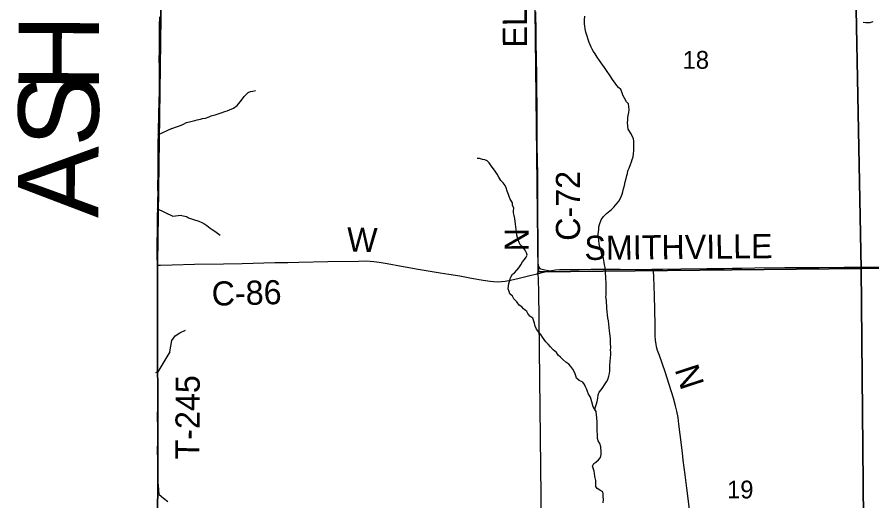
# Model space of a CAD drawing. Extents: x 1985906 to 2360102, y 891258 to 1222054.
# Drawn here: x 2070367 to 2081001, y 1038403 to 1044417 of the extents above; entities that cross this region are included whole.
import ezdxf

# ---------------------------------------------------------------- set-up
doc = ezdxf.new("R2010")
doc.units = 0
for name, color, linetype in [('GM_X_Adjacent_County', 7, 'Continuous'), ('GM_X_Adjacent_County_Text', 7, 'Continuous'), ('GM_X_County', 7, 'Continuous'), ('GM_X_County_Road', 7, 'Continuous'), ('GM_X_County_Road_Text', 7, 'Continuous'), ('GM_X_Minor_River', 7, 'Continuous'), ('GM_X_Section', 7, 'Continuous'), ('GM_X_Section_Text', 7, 'Continuous'), ('GM_X_Township', 7, 'Continuous'), ('GM_X_Township_Road', 7, 'Continuous'), ('GM_X_Township_Road_Text', 7, 'Continuous'), ('GM_X_US_Route', 7, 'Continuous')]:
    doc.layers.add(name, color=color, linetype=linetype)

msp = doc.modelspace()

# ---------------------------------------------------------------- linework, layer by layer
at = {"layer": 'GM_X_Adjacent_County'}
msp.add_lwpolyline([(2071927, 1054555), (2072167, 1051923), (2072218, 1051578), (2072143, 1047459), (2072179, 1046252), (2072112, 1041354), (2072120, 1038513), (2072055, 1036107), (2072018, 1033424), (2071940, 1030868), (2071602, 1025082), (2071562, 1025082), (2071697, 1021700), (2071830, 1014457), (2071852, 1012905), (2071861, 1011952), (2071887, 1008769)], dxfattribs=at)
at = {"layer": 'GM_X_County'}
msp.add_lwpolyline([(2071887, 1008769), (2071861, 1011952), (2071852, 1012905), (2071830, 1014457), (2071697, 1021700), (2071562, 1025082), (2071602, 1025082), (2071940, 1030868), (2072018, 1033424), (2072055, 1036107), (2072120, 1038513), (2072112, 1041354), (2072179, 1046252), (2072143, 1047459), (2072218, 1051578), (2072167, 1051923), (2071927, 1054555)], dxfattribs=at)
at = {"layer": 'GM_X_County_Road'}
for points in [[(2076857, 1041321), (2076853, 1041336), (2076850, 1041351), (2076849, 1041388), (2076849, 1041449), (2076850, 1041530), (2076848, 1041683), (2076847, 1041899), (2076846, 1042258), (2076844, 1042442), (2076839, 1042664), (2076838, 1042795), (2076835, 1043321), (2076831, 1043517), (2076831, 1043687), (2076828, 1043913), (2076826, 1044091), (2076825, 1044222), (2076822, 1044484)], [(2072115, 1041334), (2072150, 1041334), (2072298, 1041338), (2072576, 1041344), (2072937, 1041352), (2073167, 1041356), (2073573, 1041366), (2073737, 1041368), (2073874, 1041372), (2074231, 1041378), (2074614, 1041385), (2074708, 1041386), (2074758, 1041383), (2074807, 1041379), (2074872, 1041370), (2074969, 1041353), (2075149, 1041320), (2075356, 1041284), (2075632, 1041237), (2075740, 1041220), (2075875, 1041199), (2076020, 1041172), (2076164, 1041148), (2076251, 1041133), (2076294, 1041129), (2076343, 1041128), (2076392, 1041130), (2076440, 1041136), (2076505, 1041148), (2076614, 1041173), (2076762, 1041208), (2076838, 1041227)], [(2076838, 1041227), (2076846, 1041243), (2076852, 1041258), (2076856, 1041273), (2076857, 1041291), (2076857, 1041321)], [(2076838, 1041227), (2076978, 1041263)], [(2076978, 1041263), (2076933, 1041271), (2076899, 1041278), (2076884, 1041285), (2076872, 1041295), (2076863, 1041307), (2076857, 1041321)], [(2076978, 1041263), (2077015, 1041269), (2077065, 1041275), (2077114, 1041278), (2077212, 1041279), (2077360, 1041280), (2077509, 1041282), (2077625, 1041282), (2077869, 1041282), (2078064, 1041280), (2078196, 1041280), (2078262, 1041282), (2078283, 1041282)], [(2078283, 1041282), (2078402, 1041284), (2078622, 1041286), (2078949, 1041293), (2079163, 1041293), (2079265, 1041296), (2079383, 1041297), (2079545, 1041299), (2079916, 1041303), (2080344, 1041305), (2080655, 1041307), (2080918, 1041310), (2081164, 1041312), (2081603, 1041315), (2081789, 1041316), (2082012, 1041316), (2082074, 1041315)], [(2078733, 1038302), (2078697, 1038562), (2078677, 1038727), (2078654, 1038908), (2078643, 1038999), (2078616, 1039228), (2078601, 1039358), (2078589, 1039439), (2078574, 1039520), (2078559, 1039584), (2078533, 1039680), (2078480, 1039852), (2078428, 1040008), (2078357, 1040209), (2078335, 1040271), (2078323, 1040318), (2078316, 1040350), (2078310, 1040398), (2078306, 1040464), (2078303, 1040596), (2078295, 1040956), (2078289, 1041187), (2078285, 1041261), (2078283, 1041282)]]:
    msp.add_lwpolyline(points, dxfattribs=at)
at = {"layer": 'GM_X_Minor_River'}
for points in [[(2077972, 1043338), (2077950, 1043364), (2077922, 1043408), (2077903, 1043447), (2077893, 1043477), (2077877, 1043517), (2077849, 1043543), (2077826, 1043569), (2077806, 1043595), (2077774, 1043641), (2077746, 1043687), (2077701, 1043753), (2077673, 1043791), (2077643, 1043835), (2077612, 1043879), (2077582, 1043921), (2077558, 1043959), (2077538, 1043991), (2077522, 1044019), (2077509, 1044045), (2077497, 1044073), (2077483, 1044103), (2077471, 1044137), (2077457, 1044181), (2077442, 1044229), (2077432, 1044272), (2077428, 1044306), (2077426, 1044334), (2077425, 1044382), (2077429, 1044430)], [(2081011, 1044358), (2080975, 1044348), (2080926, 1044344), (2080892, 1044352)], [(2072291, 1043033), (2072349, 1043052), (2072375, 1043060), (2072431, 1043084), (2072475, 1043106), (2072529, 1043121), (2072577, 1043133), (2072609, 1043139), (2072647, 1043147), (2072675, 1043155), (2072709, 1043162), (2072755, 1043178), (2072783, 1043188), (2072831, 1043202), (2072867, 1043215), (2072905, 1043227), (2072953, 1043243), (2072981, 1043251), (2073009, 1043265), (2073059, 1043284), (2073105, 1043318), (2073144, 1043364), (2073172, 1043401), (2073192, 1043429), (2073216, 1043455), (2073242, 1043479), (2073272, 1043491), (2073298, 1043498), (2073334, 1043506)], [(2077560, 1039529), (2077557, 1039560), (2077573, 1039610), (2077583, 1039640), (2077591, 1039681), (2077596, 1039723), (2077610, 1039753), (2077634, 1039785), (2077652, 1039811), (2077676, 1039846), (2077700, 1039882), (2077718, 1039912), (2077729, 1039952), (2077735, 1039986), (2077739, 1040021), (2077741, 1040049), (2077741, 1040085), (2077744, 1040137), (2077750, 1040185), (2077752, 1040217), (2077752, 1040250), (2077750, 1040280), (2077754, 1040308), (2077751, 1040368), (2077749, 1040416), (2077745, 1040454), (2077741, 1040484), (2077736, 1040519), (2077732, 1040557), (2077728, 1040599), (2077724, 1040643), (2077717, 1040681), (2077713, 1040717), (2077709, 1040757), (2077705, 1040793), (2077703, 1040828), (2077700, 1040864), (2077698, 1040896), (2077692, 1040938), (2077694, 1040966), (2077694, 1041040), (2077695, 1041085), (2077695, 1041125), (2077693, 1041159), (2077693, 1041193), (2077689, 1041231), (2077686, 1041267), (2077682, 1041303), (2077676, 1041337), (2077672, 1041367), (2077660, 1041416), (2077643, 1041460), (2077633, 1041502), (2077621, 1041544), (2077608, 1041600), (2077604, 1041642), (2077598, 1041680), (2077596, 1041718), (2077602, 1041775), (2077605, 1041809), (2077611, 1041841), (2077631, 1041897), (2077663, 1041940), (2077699, 1041976), (2077762, 1042024), (2077790, 1042055), (2077834, 1042103), (2077852, 1042129), (2077878, 1042174), (2077896, 1042218), (2077904, 1042246), (2077911, 1042284), (2077923, 1042326), (2077933, 1042371), (2077943, 1042413), (2077951, 1042447), (2077959, 1042475), (2077966, 1042507), (2077980, 1042541), (2077998, 1042584), (2078012, 1042620), (2078020, 1042648), (2078032, 1042680), (2078037, 1042716), (2078041, 1042757), (2078041, 1042799), (2078041, 1042839), (2078041, 1042869), (2078034, 1042909), (2078020, 1042937), (2078008, 1042965), (2077968, 1043025), (2077963, 1043061), (2077961, 1043105), (2077963, 1043138), (2077965, 1043164), (2077967, 1043194), (2077977, 1043230), (2077980, 1043266), (2077978, 1043308), (2077972, 1043338)], [(2072291, 1043033), (2072112, 1042951)], [(2076584, 1041270), (2076610, 1041302), (2076632, 1041339), (2076656, 1041373), (2076680, 1041405), (2076700, 1041431), (2076711, 1041459), (2076703, 1041488), (2076689, 1041520), (2076659, 1041556), (2076631, 1041582), (2076614, 1041614), (2076600, 1041648), (2076594, 1041678), (2076586, 1041706), (2076580, 1041746), (2076575, 1041780), (2076573, 1041808), (2076569, 1041846), (2076563, 1041878), (2076557, 1041914), (2076549, 1041949), (2076544, 1041983), (2076544, 1042009), (2076546, 1042041), (2076530, 1042079), (2076528, 1042109), (2076501, 1042155), (2076487, 1042187), (2076479, 1042213), (2076465, 1042253), (2076451, 1042295), (2076438, 1042324), (2076412, 1042358), (2076386, 1042388), (2076362, 1042426), (2076341, 1042466), (2076313, 1042502), (2076293, 1042532), (2076265, 1042570), (2076238, 1042604), (2076214, 1042630), (2076186, 1042644), (2076158, 1042649), (2076120, 1042659), (2076092, 1042659)], [(2072105, 1042037), (2072304, 1041941)], [(2072304, 1041941), (2072370, 1041953), (2072400, 1041956), (2072435, 1041948), (2072473, 1041938), (2072499, 1041924), (2072561, 1041902), (2072629, 1041880), (2072665, 1041862), (2072692, 1041851), (2072726, 1041827), (2072770, 1041793), (2072796, 1041777), (2072826, 1041757), (2072861, 1041733), (2072895, 1041705)], [(2077657, 1038380), (2077661, 1038422), (2077659, 1038458), (2077657, 1038490), (2077655, 1038516), (2077617, 1038536), (2077584, 1038556), (2077568, 1038584), (2077568, 1038618), (2077566, 1038657), (2077556, 1038705), (2077551, 1038747), (2077545, 1038773), (2077535, 1038809), (2077527, 1038835), (2077541, 1038869), (2077567, 1038884), (2077601, 1038912), (2077626, 1038944), (2077632, 1038980), (2077634, 1039014), (2077630, 1039075), (2077616, 1039117), (2077597, 1039151), (2077589, 1039177), (2077587, 1039217), (2077585, 1039283), (2077582, 1039329), (2077582, 1039377), (2077580, 1039440), (2077576, 1039468), (2077571, 1039514), (2077549, 1039544), (2077533, 1039574), (2077517, 1039636), (2077500, 1039694), (2077476, 1039732), (2077462, 1039764), (2077454, 1039790), (2077439, 1039823), (2077425, 1039851), (2077403, 1039881), (2077361, 1039902), (2077327, 1039930), (2077317, 1039958), (2077304, 1039997), (2077280, 1040041), (2077254, 1040075), (2077230, 1040105), (2077195, 1040127), (2077155, 1040160), (2077129, 1040190), (2077099, 1040216), (2077077, 1040246), (2077036, 1040280), (2077004, 1040318), (2076972, 1040350), (2076944, 1040382), (2076923, 1040410), (2076903, 1040440), (2076881, 1040470), (2076857, 1040502), (2076828, 1040540), (2076812, 1040575), (2076802, 1040611), (2076782, 1040675), (2076746, 1040699), (2076719, 1040731), (2076709, 1040759), (2076667, 1040789), (2076645, 1040817), (2076615, 1040835), (2076584, 1040879), (2076546, 1040917), (2076530, 1040947), (2076498, 1040979), (2076489, 1041005), (2076475, 1041039), (2076479, 1041075), (2076485, 1041107), (2076495, 1041141), (2076503, 1041167), (2076512, 1041194), (2076528, 1041220), (2076556, 1041240), (2076584, 1041270)], [(2072268, 1040255), (2072291, 1040396), (2072333, 1040454), (2072391, 1040492), (2072461, 1040527)], [(2072268, 1040255), (2072117, 1040007), (2072089, 1039996)]]:
    msp.add_lwpolyline(points, dxfattribs=at)
at = {"layer": 'GM_X_Section'}
for points in [[(2076791, 1046615), (2080765, 1046667), (2080867, 1041292), (2076849, 1041249), (2076792, 1046329)], [(2080765, 1046667), (2086354, 1046700), (2086389, 1041335), (2080867, 1041292)], [(2080867, 1041292), (2080918, 1035949), (2076917, 1035910), (2076858, 1041017), (2076849, 1041249)], [(2086389, 1041335), (2086451, 1035990), (2080918, 1035949), (2080867, 1041292)]]:
    msp.add_lwpolyline(points, close=True, dxfattribs=at)
at = {"layer": 'GM_X_Township'}
msp.add_lwpolyline([(2095095, 1025388), (2092097, 1025368), (2089226, 1025331), (2087095, 1025303), (2086578, 1025306), (2081728, 1025237), (2079654, 1025205), (2076406, 1025155), (2074264, 1025122), (2071602, 1025082), (2071940, 1030868), (2072018, 1033424), (2072055, 1036107), (2072120, 1038513), (2072112, 1041354), (2072179, 1046252), (2072143, 1047459), (2072218, 1051578), (2072167, 1051923), (2071927, 1054555)], dxfattribs=at)
at = {"layer": 'GM_X_Township_Road'}
for points in [[(2072115, 1041334), (2072109, 1041450), (2072110, 1041600), (2072113, 1041762), (2072116, 1041861), (2072116, 1041943), (2072118, 1042041), (2072120, 1042156), (2072121, 1042222), (2072120, 1042287), (2072122, 1042501), (2072124, 1042714), (2072124, 1042861), (2072125, 1042948), (2072127, 1043064), (2072130, 1043141), (2072130, 1043241), (2072133, 1043336), (2072138, 1043520), (2072137, 1043652), (2072137, 1043795), (2072134, 1043894), (2072137, 1043992), (2072138, 1044105), (2072138, 1044230), (2072140, 1044307), (2072141, 1044421)], [(2072134, 1038483), (2072125, 1038595), (2072120, 1038669), (2072117, 1038907), (2072116, 1039039), (2072117, 1039137), (2072117, 1039203), (2072117, 1039350), (2072116, 1039416), (2072117, 1039613), (2072117, 1039711), (2072117, 1039875), (2072118, 1039990), (2072119, 1040105), (2072118, 1040187), (2072118, 1040302), (2072116, 1040532), (2072116, 1040679), (2072116, 1040827), (2072116, 1040958), (2072117, 1041172), (2072116, 1041318), (2072115, 1041334)]]:
    msp.add_lwpolyline(points, dxfattribs=at)
at = {"layer": 'GM_X_US_Route'}
msp.add_lwpolyline([(2072134, 1038483), (2072189, 1038436), (2072242, 1038397)], dxfattribs=at)

# ---------------------------------------------------------------- texts
at = {"layer": 'GM_X_Adjacent_County_Text'}
for s, rotation, p in [('H', 89.7124, (2071384, 1043484)), ('S', 89.7127, (2071381, 1042804)), ('A', 89.7129, (2071376, 1041921))]:
    msp.add_text(s, height=1000, rotation=rotation, dxfattribs=at).set_placement(p)
at = {"layer": 'GM_X_County_Road_Text'}
for s, rotation, p in [('ELYRIA', 90.1809, (2076710, 1044038)), ('C-72', 90, (2077370, 1041636)), ('W', 358.5529, (2074467, 1041504)), ('N', 90, (2076732, 1041504)), ('SMITHVILLE', 0.5664, (2077426, 1041398)), ('C-86', 1.3726, (2072791, 1040829)), ('N', 288.135, (2078545, 1040038))]:
    msp.add_text(s, height=300, rotation=rotation, dxfattribs=at).set_placement(p)
at = {"layer": 'GM_X_Section_Text'}
for s, p in [('18', (2078646, 1043775)), ('19', (2079199, 1038434))]:
    msp.add_text(s, height=221, rotation=0, dxfattribs=at).set_placement(p)
at = {"layer": 'GM_X_Township_Road_Text'}
msp.add_text('T-245', height=300, rotation=89.7232, dxfattribs=at).set_placement((2072635, 1038917))

doc.saveas('drawing.dxf')
